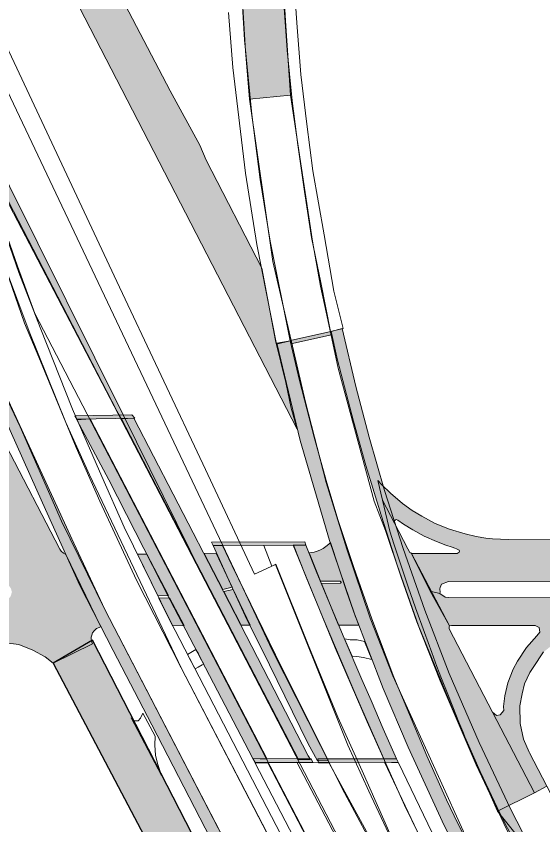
# Model space of a CAD drawing. Extents: x 2363427 to 2368559, y 6957299 to 6980140.
# Drawn here: x 2365612.99 to 2365633.39, y 6957584.05 to 6957615.39 of the extents above; entities that cross this region are included whole.
import ezdxf

# ---------------------------------------------------------------- set-up
doc = ezdxf.new("R2010")
doc.units = 0
doc.header["$LTSCALE"] = 5.6
for name, color, linetype, lineweight in [('10', 7, 'Continuous', 13), ('11', 7, 'Continuous', 13), ('12', 7, 'Continuous', 13), ('13', 7, 'Continuous', 13), ('14', 7, 'Continuous', 13), ('4', 7, 'Continuous', 13), ('9', 7, 'Continuous', 13)]:
    doc.layers.add(name, color=color, linetype=linetype, lineweight=lineweight)

msp = doc.modelspace()

# ---------------------------------------------------------------- hatches: boundary and pattern name
at = {"layer": '12'}
for points in [[(2365623.631, 6957602.686), (2365625.212, 6957603.042), (2365625.185, 6957603.164), (2365623.615, 6957602.815)], [(2365641.937, 6957564.555), (2365642.352, 6957564.758), (2365632.146, 6957584.666), (2365630.927, 6957587.235), (2365629.769, 6957589.908), (2365628.819, 6957592.371), (2365627.981, 6957594.755), (2365627.256, 6957597.009), (2365626.666, 6957599.077), (2365626.155, 6957601.031), (2365625.619, 6957603.286), (2365625.189, 6957603.164), (2365625.441, 6957602.061), (2365626.057, 6957599.685), (2365626.531, 6957597.975), (2365627.127, 6957596.043), (2365627.755, 6957594.111), (2365628.577, 6957591.759), (2365629.929, 6957588.453), (2365630.963, 6957586.114), (2365631.74, 6957584.472)], [(2365639.95, 6957563.726), (2365629.567, 6957584.017), (2365628.182, 6957587.054), (2365627.21, 6957589.337), (2365626.092, 6957592.228), (2365625.129, 6957595.071), (2365623.997, 6957598.947), (2365623.088, 6957602.718), (2365623.607, 6957602.807), (2365623.972, 6957601.266), (2365624.532, 6957599.069), (2365624.995, 6957597.398), (2365625.46, 6957595.847), (2365626.067, 6957594.026), (2365626.772, 6957592.034), (2365627.623, 6957589.775), (2365628.896, 6957586.723), (2365629.656, 6957585.011), (2365630.106, 6957584.101), (2365640.444, 6957563.964)], [(2365628.463, 6957568.196), (2365626.524, 6957571.937), (2365624.453, 6957575.933), (2365620.311, 6957583.923), (2365618.24, 6957587.918), (2365616.743, 6957590.807), (2365615.462, 6957593.319), (2365614.008, 6957596.529), (2365612.761, 6957599.327), (2365611.434, 6957602.368), (2365611.754, 6957602.513), (2365615.219, 6957594.965), (2365616.425, 6957592.398), (2365628.854, 6957568.411)], [(2365617.476, 6957599.942), (2365615.265, 6957599.903), (2365615.335, 6957599.769), (2365617.581, 6957599.811)], [(2365622.156, 6957586.613), (2365618.962, 6957592.76), (2365616.579, 6957597.419), (2365615.341, 6957599.738), (2365615.856, 6957599.776), (2365622.71, 6957586.592)], [(2365617.546, 6957599.808), (2365617.073, 6957599.784), (2365623.927, 6957586.579), (2365624.396, 6957586.574), (2365624.303, 6957586.728), (2365621.026, 6957593.087), (2365619.078, 6957596.864)], [(2365620.559, 6957595.007), (2365620.625, 6957594.872), (2365624.213, 6957594.88), (2365624.171, 6957595.013)], [(2365620.625, 6957594.872), (2365621.233, 6957593.524), (2365621.861, 6957592.153), (2365622.801, 6957590.25), (2365624.294, 6957587.21), (2365624.664, 6957586.533), (2365625.08, 6957586.547), (2365623.031, 6957590.636), (2365621.354, 6957594.086), (2365620.985, 6957594.868)], [(2365627.239, 6957586.609), (2365626.795, 6957587.602), (2365626.193, 6957588.987), (2365625.585, 6957590.397), (2365624.926, 6957591.957), (2365624.23, 6957593.645), (2365623.735, 6957594.881), (2365624.214, 6957594.88), (2365624.641, 6957593.816), (2365625.063, 6957592.795), (2365625.695, 6957591.28), (2365626.376, 6957589.685), (2365626.737, 6957588.867), (2365627.211, 6957587.763), (2365627.726, 6957586.609)], [(2365624.48, 6957586.464), (2365622.253, 6957586.457), (2365622.156, 6957586.613), (2365624.414, 6957586.607)], [(2365627.726, 6957586.608), (2365624.683, 6957586.6), (2365624.707, 6957586.464), (2365627.79, 6957586.474)]]:
    msp.add_hatch(color=256, dxfattribs=at).paths.add_polyline_path(points)
at = {"layer": '13'}
msp.add_hatch(color=256, dxfattribs=at).paths.add_polyline_path([(2365622.033, 6957612.167), (2365621.875, 6957614.028), (2365621.602, 6957618.519), (2365621.564, 6957623.018), (2365621.762, 6957627.513), (2365622.091, 6957631.772), (2365622.501, 6957636.483), (2365622.874, 6957640.968), (2365624.482, 6957640.75), (2365625.1, 6957640.631), (2365624.275, 6957635.184), (2365623.804, 6957631.839), (2365623.38, 6957627.081), (2365623.191, 6957622.793), (2365623.157, 6957620.077), (2365623.238, 6957618.318), (2365623.427, 6957615.208), (2365623.621, 6957612.325)])
at = {"layer": '14'}
msp.add_hatch(color=256, dxfattribs=at).paths.add_polyline_path([(2365606.278, 6957622.056), (2365606.78, 6957619.625), (2365616.89, 6957600.094), (2365616.988, 6957599.91), (2365620.25, 6957593.629), (2365617.13, 6957599.936), (2365612.736, 6957608.798)])
at = {"layer": '4'}
msp.add_hatch(color=256, dxfattribs=at).paths.add_polyline_path([(2365614.419, 6957590.315), (2365628.006, 6957564.534), (2365629.184, 6957565.434), (2365615.948, 6957591.198)])
at = {"layer": '9'}
for points in [[(2365623.877, 6957599.387), (2365615.029, 6957616.538), (2365613.827, 6957621.711), (2365613.332, 6957623.312), (2365616.416, 6957617.363), (2365617.349, 6957615.558), (2365618.953, 6957612.491), (2365620.104, 6957610.382), (2365620.352, 6957609.802), (2365622.502, 6957605.624), (2365623.031, 6957602.812), (2365623.433, 6957601.184), (2365623.644, 6957600.191)], [(2365610.87, 6957597.711), (2365612.582, 6957598.781), (2365614.687, 6957594.735), (2365614.733, 6957594.65), (2365614.817, 6957594.57), (2365614.916, 6957594.527), (2365616.272, 6957591.715), (2365616.1, 6957591.65), (2365616.011, 6957591.571), (2365615.95, 6957591.483), (2365615.915, 6957591.397), (2365615.9, 6957591.317), (2365615.898, 6957591.252), (2365615.905, 6957591.194), (2365615.92, 6957591.13), (2365615.948, 6957591.064), (2365614.419, 6957590.315), (2365614.114, 6957590.557), (2365613.629, 6957590.821), (2365613.089, 6957591.036), (2365612.475, 6957591.113), (2365612.197, 6957591.12), (2365605.448, 6957591.02), (2365598.69, 6957591.46), (2365596.469, 6957591.427), (2365596.453, 6957592.507), (2365612.53, 6957592.745), (2365612.642, 6957592.763), (2365612.738, 6957592.851), (2365612.781, 6957592.921), (2365612.825, 6957593.069), (2365612.785, 6957593.209), (2365612.711, 6957593.319), (2365612.543, 6957593.381), (2365612.516, 6957593.375), (2365611.834, 6957594.445), (2365611.949, 6957594.463), (2365612.163, 6957594.569), (2365612.249, 6957594.728), (2365612.251, 6957594.848), (2365612.263, 6957594.967), (2365612.226, 6957595.102)], [(2365649.488, 6957593.446), (2365629.745, 6957593.484), (2365629.465, 6957593.37), (2365629.421, 6957593.249), (2365629.398, 6957593.189), (2365629.418, 6957593.067), (2365629.398, 6957593.018), (2365629.034, 6957593.108), (2365628.306, 6957594.567), (2365630.07, 6957594.564), (2365630.149, 6957594.615), (2365630.165, 6957594.659), (2365630.15, 6957594.698), (2365630.045, 6957594.749), (2365629.988, 6957594.774), (2365629.879, 6957594.805), (2365629.634, 6957594.881), (2365629.27, 6957595.022), (2365628.796, 6957595.238), (2365628.359, 6957595.474), (2365627.99, 6957595.694), (2365627.777, 6957595.851), (2365627.711, 6957595.874), (2365627.673, 6957595.849), (2365627.636, 6957595.805), (2365627.644, 6957595.736), (2365627.184, 6957596.626), (2365627.007, 6957597.398), (2365627.15, 6957597.238), (2365627.492, 6957596.9), (2365627.958, 6957596.498), (2365628.332, 6957596.234), (2365628.7, 6957596.004), (2365629.225, 6957595.729), (2365629.782, 6957595.502), (2365630.381, 6957595.319), (2365630.809, 6957595.216), (2365631.18, 6957595.163), (2365631.441, 6957595.13), (2365632.061, 6957595.1), (2365638.241, 6957595.088), (2365644.99, 6957594.535), (2365649.49, 6957594.526)], [(2365633.073, 6957585.284), (2365631.642, 6957584.575), (2365631.092, 6957585.811), (2365630.611, 6957586.915), (2365630.404, 6957587.396), (2365630.295, 6957587.668), (2365630.144, 6957588.026), (2365629.904, 6957588.623), (2365629.684, 6957589.179), (2365629.469, 6957589.724), (2365629.289, 6957590.189), (2365629.094, 6957590.726), (2365628.806, 6957591.502), (2365628.466, 6957592.457), (2365628.176, 6957593.276), (2365627.829, 6957594.314), (2365627.627, 6957594.943), (2365627.469, 6957595.433), (2365627.364, 6957595.862), (2365627.184, 6957596.626), (2365627.644, 6957595.736), (2365628.168, 6957594.746), (2365628.239, 6957594.605), (2365628.279, 6957594.584), (2365628.306, 6957594.567), (2365629.781, 6957591.758), (2365629.766, 6957591.715), (2365629.766, 6957591.639), (2365631.446, 6957588.418)], [(2365625.48, 6957591.783), (2365626.271, 6957591.782), (2365626.121, 6957592.148), (2365625.807, 6957593.064), (2365625.17, 6957594.987), (2365625.107, 6957594.925), (2365624.989, 6957594.831), (2365624.882, 6957594.758), (2365624.753, 6957594.692), (2365624.651, 6957594.653), (2365624.537, 6957594.619), (2365624.442, 6957594.597), (2365624.339, 6957594.583), (2365624.777, 6957593.493), (2365625.53, 6957593.493), (2365625.547, 6957593.49), (2365625.56, 6957593.481), (2365625.569, 6957593.471), (2365625.573, 6957593.46), (2365625.575, 6957593.449), (2365625.575, 6957593.439), (2365625.569, 6957593.426), (2365625.567, 6957593.423), (2365625.558, 6957593.412), (2365624.813, 6957593.405)], [(2365617.696, 6957594.531), (2365618.473, 6957592.923), (2365618.889, 6957592.929), (2365618.054, 6957594.536)], [(2365620.998, 6957593.165), (2365620.268, 6957594.569), (2365620.739, 6957594.576), (2365621.36, 6957593.253)], [(2365621.713, 6957591.791), (2365621.04, 6957593.085), (2365621.399, 6957593.173), (2365622.058, 6957591.79)], [(2365649.484, 6957591.736), (2365635.88, 6957591.763), (2365635.538, 6957591.751), (2365634.958, 6957591.614), (2365634.53, 6957591.448), (2365633.948, 6957591.168), (2365633.425, 6957590.746), (2365633.022, 6957590.15), (2365632.885, 6957589.955), (2365632.69, 6957589.514), (2365632.59, 6957589.129), (2365632.502, 6957588.665), (2365632.516, 6957587.975), (2365632.645, 6957587.369), (2365632.864, 6957586.866), (2365632.879, 6957586.832), (2365633.546, 6957585.544), (2365633.073, 6957585.284), (2365631.446, 6957588.418), (2365631.6, 6957588.28), (2365631.747, 6957588.305), (2365631.877, 6957588.477), (2365631.87, 6957588.636), (2365631.887, 6957588.742), (2365631.92, 6957589.049), (2365632.036, 6957589.55), (2365632.247, 6957590.075), (2365632.415, 6957590.385), (2365632.757, 6957590.924), (2365633.158, 6957591.377), (2365633.282, 6957591.518), (2365633.252, 6957591.69), (2365633.102, 6957591.778), (2365633.057, 6957591.768), (2365630.312, 6957591.773), (2365629.85, 6957591.774), (2365629.781, 6957591.758), (2365629.034, 6957593.108), (2365629.398, 6957593.018), (2365629.61, 6957592.874), (2365629.75, 6957592.855), (2365649.486, 6957592.816)], [(2365619.051, 6957591.761), (2365618.517, 6957592.833), (2365618.936, 6957592.84), (2365619.493, 6957591.768)]]:
    msp.add_hatch(color=256, dxfattribs=at).paths.add_polyline_path(points)

# ---------------------------------------------------------------- linework, layer by layer
at = {"layer": '10'}
for points in [[(2365635.241, 6957559.651), (2365632.726, 6957564.467), (2365629.219, 6957571.205), (2365624.668, 6957579.95), (2365619.38, 6957590.132), (2365618.676, 6957591.523), (2365617.656, 6957593.534), (2365616.236, 6957596.596), (2365615.314, 6957598.675), (2365613.874, 6957602.169), (2365613.307, 6957603.488), (2365611.274, 6957609.357), (2365609.918, 6957613.886), (2365608.901, 6957613.639), (2365609.394, 6957611.914), (2365610.38, 6957608.741), (2365612.348, 6957603.151), (2365611.532, 6957602.858), (2365613.141, 6957599.472), (2365614.748, 6957595.817), (2365616.425, 6957592.398), (2365635.145, 6957556.283)], [(2365628.298, 6957581.832), (2365627.229, 6957584.246), (2365626.389, 6957586.141), (2365625.457, 6957588.222), (2365624.307, 6957591.017), (2365623.055, 6957594.149), (2365622.894, 6957594.076), (2365622.582, 6957594.874), (2365623.723, 6957594.889), (2365625.344, 6957590.908), (2365626.589, 6957588.038), (2365628.031, 6957584.811), (2365631.151, 6957578.44)], [(2365626.447, 6957590.526), (2365626.185, 6957590.566), (2365626.004, 6957590.587)]]:
    msp.add_lwpolyline(points, dxfattribs=at)
for points in [[(2365613.714, 6957603.863), (2365613.047, 6957605.702), (2365612.352, 6957607.617), (2365611.157, 6957611.046), (2365618.042, 6957597.876), (2365623.831, 6957586.726), (2365705.198, 6957430.172), (2365703.735, 6957429.475), (2365699.179, 6957438.26), (2365689.241, 6957457.363), (2365682.53, 6957469.105), (2365661.998, 6957508.583), (2365656.036, 6957519.486), (2365650.672, 6957528.41), (2365651.571, 6957529.071), (2365652.36, 6957529.498)], [(2365651.961, 6957529.303), (2365622.247, 6957586.443), (2365622.741, 6957586.456), (2365652.334, 6957529.518)], [(2365705.199, 6957430.172), (2365694.44, 6957450.925), (2365683.512, 6957471.814), (2365668.035, 6957501.638), (2365652.671, 6957531.173), (2365641.176, 6957553.292), (2365631.851, 6957571.262), (2365623.866, 6957586.476), (2365625.116, 6957586.44), (2365631.129, 6957575.418), (2365633.902, 6957570.55), (2365643.536, 6957551.507), (2365656.466, 6957526.288), (2365669.134, 6957501.889), (2365706.205, 6957430.766)], [(2365655.284, 6957531.061), (2365650.33, 6957540.734), (2365645.168, 6957550.866), (2365640.427, 6957560.207), (2365634.585, 6957571.72), (2365631.048, 6957578.63), (2365629.213, 6957582.352), (2365627.255, 6957586.478), (2365627.798, 6957586.448), (2365631.528, 6957578.717), (2365637.136, 6957567.643), (2365643.293, 6957555.542), (2365648.937, 6957544.469), (2365655.65, 6957531.255)]]:
    msp.add_lwpolyline(points, close=True, dxfattribs=at)
at = {"layer": '11'}
msp.add_lwpolyline([(2365667.198, 6957519.079), (2365664.327, 6957525.067), (2365662.235, 6957529.148), (2365659.914, 6957533.696), (2365655.235, 6957542.617), (2365652.539, 6957547.906), (2365651.338, 6957550.121), (2365646.654, 6957559.166), (2365642.316, 6957567.545), (2365639.365, 6957573.175), (2365636.147, 6957580.541), (2365633.546, 6957585.544), (2365633.073, 6957585.284), (2365631.642, 6957584.575), (2365633.129, 6957582.722), (2365633.239, 6957582.507), (2365634.199, 6957580.742), (2365634.601, 6957579.999), (2365635.766, 6957577.787), (2365637.896, 6957573.844), (2365650.667, 6957550.052), (2365661.677, 6957528.858), (2365663.105, 6957526.108), (2365665.397, 6957521.459)], dxfattribs=at)
at = {"layer": '12'}
for points in [[(2365621.211, 6957615.527), (2365621.385, 6957613.401), (2365621.873, 6957609.305), (2365622.311, 6957606.538), (2365623.079, 6957602.67), (2365623.607, 6957602.807), (2365622.834, 6957606.661), (2365622.449, 6957609.061), (2365622.117, 6957611.571), (2365621.838, 6957614.464), (2365621.664, 6957617.305)], [(2365623.355, 6957615.893), (2365623.495, 6957614.063), (2365623.687, 6957612.111), (2365623.896, 6957610.403), (2365624.158, 6957608.59), (2365624.431, 6957606.814), (2365624.799, 6957605.064), (2365625.168, 6957603.161), (2365625.659, 6957603.284), (2365625.291, 6957604.727), (2365624.922, 6957606.906), (2365624.489, 6957609.392), (2365624.245, 6957611.205), (2365624.018, 6957613.122), (2365623.861, 6957615.126), (2365623.722, 6957617.218)], [(2365626.66, 6957577.076), (2365622.518, 6957585.067), (2365618.954, 6957591.953), (2365617.178, 6957595.585), (2365616.312, 6957597.549), (2365615.178, 6957600.155), (2365613.92, 6957603.325), (2365613.095, 6957605.448), (2365612.192, 6957608.023), (2365611.175, 6957611.095), (2365610.314, 6957614.054), (2365609.887, 6957613.94), (2365608.001, 6957613.388), (2365608.043, 6957613.252), (2365609.964, 6957613.798), (2365610.542, 6957611.705), (2365611.514, 6957608.656), (2365612.531, 6957605.72), (2365613.487, 6957603.165), (2365614.912, 6957599.639), (2365615.834, 6957597.614), (2365619.38, 6957590.132), (2365625.833, 6957577.724)]]:
    msp.add_lwpolyline(points, dxfattribs=at)
for points in [[(2365623.631, 6957602.686), (2365625.212, 6957603.042), (2365625.185, 6957603.164), (2365623.615, 6957602.815)], [(2365641.937, 6957564.555), (2365642.352, 6957564.758), (2365632.146, 6957584.666), (2365630.927, 6957587.235), (2365629.769, 6957589.908), (2365628.819, 6957592.371), (2365627.981, 6957594.755), (2365627.256, 6957597.009), (2365626.666, 6957599.077), (2365626.155, 6957601.031), (2365625.619, 6957603.286), (2365625.189, 6957603.164), (2365625.441, 6957602.061), (2365626.057, 6957599.685), (2365626.531, 6957597.975), (2365627.127, 6957596.043), (2365627.755, 6957594.111), (2365628.577, 6957591.759), (2365629.929, 6957588.453), (2365630.963, 6957586.114), (2365631.74, 6957584.472)], [(2365639.95, 6957563.726), (2365629.567, 6957584.017), (2365628.182, 6957587.054), (2365627.21, 6957589.337), (2365626.092, 6957592.228), (2365625.129, 6957595.071), (2365623.997, 6957598.947), (2365623.088, 6957602.718), (2365623.607, 6957602.807), (2365623.972, 6957601.266), (2365624.532, 6957599.069), (2365624.995, 6957597.398), (2365625.46, 6957595.847), (2365626.067, 6957594.026), (2365626.772, 6957592.034), (2365627.623, 6957589.775), (2365628.896, 6957586.723), (2365629.656, 6957585.011), (2365630.106, 6957584.101), (2365640.444, 6957563.964)], [(2365628.463, 6957568.196), (2365626.524, 6957571.937), (2365624.453, 6957575.933), (2365620.311, 6957583.923), (2365618.24, 6957587.918), (2365616.743, 6957590.807), (2365615.462, 6957593.319), (2365614.008, 6957596.529), (2365612.761, 6957599.327), (2365611.434, 6957602.368), (2365611.754, 6957602.513), (2365615.219, 6957594.965), (2365616.425, 6957592.398), (2365628.854, 6957568.411)], [(2365617.476, 6957599.942), (2365615.265, 6957599.903), (2365615.335, 6957599.769), (2365617.581, 6957599.811)], [(2365622.156, 6957586.613), (2365618.962, 6957592.76), (2365616.579, 6957597.419), (2365615.341, 6957599.738), (2365615.856, 6957599.776), (2365622.71, 6957586.592)], [(2365617.546, 6957599.808), (2365617.073, 6957599.784), (2365623.927, 6957586.579), (2365624.396, 6957586.574), (2365624.303, 6957586.728), (2365621.026, 6957593.087), (2365619.078, 6957596.864)], [(2365620.559, 6957595.007), (2365620.625, 6957594.872), (2365624.213, 6957594.88), (2365624.171, 6957595.013)], [(2365620.625, 6957594.872), (2365621.233, 6957593.524), (2365621.861, 6957592.153), (2365622.801, 6957590.25), (2365624.294, 6957587.21), (2365624.664, 6957586.533), (2365625.08, 6957586.547), (2365623.031, 6957590.636), (2365621.354, 6957594.086), (2365620.985, 6957594.868)], [(2365627.239, 6957586.609), (2365626.795, 6957587.602), (2365626.193, 6957588.987), (2365625.585, 6957590.397), (2365624.926, 6957591.957), (2365624.23, 6957593.645), (2365623.735, 6957594.881), (2365624.214, 6957594.88), (2365624.641, 6957593.816), (2365625.063, 6957592.795), (2365625.695, 6957591.28), (2365626.376, 6957589.685), (2365626.737, 6957588.867), (2365627.211, 6957587.763), (2365627.726, 6957586.609)], [(2365624.48, 6957586.464), (2365622.253, 6957586.457), (2365622.156, 6957586.613), (2365624.414, 6957586.607)], [(2365627.726, 6957586.608), (2365624.683, 6957586.6), (2365624.707, 6957586.464), (2365627.79, 6957586.474)]]:
    msp.add_lwpolyline(points, close=True, dxfattribs=at)
at = {"layer": '13'}
msp.add_lwpolyline([(2365622.033, 6957612.167), (2365621.875, 6957614.028), (2365621.602, 6957618.519), (2365621.564, 6957623.018), (2365621.762, 6957627.513), (2365622.091, 6957631.772), (2365622.501, 6957636.483), (2365622.874, 6957640.968), (2365624.482, 6957640.75), (2365625.1, 6957640.631), (2365624.275, 6957635.184), (2365623.804, 6957631.839), (2365623.38, 6957627.081), (2365623.191, 6957622.793), (2365623.157, 6957620.077), (2365623.238, 6957618.318), (2365623.427, 6957615.208), (2365623.621, 6957612.325)], close=True, dxfattribs=at)
msp.add_lwpolyline([(2365632.841, 6957582.155), (2365631.887, 6957584.102), (2365630.812, 6957586.373), (2365629.412, 6957589.629), (2365628.519, 6957591.92), (2365627.91, 6957593.645), (2365627.302, 6957595.45), (2365626.863, 6957596.596), (2365625.464, 6957601.748), (2365624.996, 6957603.92), (2365624.785, 6957604.924), (2365624.467, 6957606.668), (2365623.621, 6957612.325), (2365622.033, 6957612.166), (2365622.933, 6957605.876), (2365624.203, 6957600.431), (2365624.996, 6957597.311), (2365625.803, 6957594.731), (2365626.707, 6957592.052), (2365627.588, 6957589.826), (2365629.348, 6957585.926), (2365630.369, 6957583.673)], dxfattribs=at)
at = {"layer": '14'}
for points in [[(2365627.762, 6957581.529), (2365628.299, 6957581.831), (2365627.521, 6957583.505), (2365626.655, 6957585.35), (2365625.843, 6957587.138), (2365623.034, 6957594.139), (2365622.218, 6957593.756), (2365620.331, 6957597.818), (2365616.896, 6957605.109), (2365612.912, 6957613.588), (2365609.081, 6957621.714), (2365608.379, 6957623.204), (2365604.72, 6957630.512), (2365605.027, 6957628.572), (2365621.559, 6957593.677), (2365622.914, 6957590.814), (2365625.716, 6957585.282), (2365627.087, 6957582.698)], [(2365606.278, 6957622.056), (2365606.78, 6957619.625), (2365616.89, 6957600.094), (2365616.988, 6957599.91), (2365620.25, 6957593.629), (2365617.13, 6957599.936), (2365612.736, 6957608.798)]]:
    msp.add_lwpolyline(points, close=True, dxfattribs=at)
at = {"layer": '4', "lineweight": 25}
msp.add_lwpolyline([(2365614.419, 6957590.315), (2365628.006, 6957564.534), (2365629.184, 6957565.434), (2365615.948, 6957591.198)], close=True, dxfattribs=at)
at = {"layer": '9'}
for p, q in [((2365626.771, 6957590.45), (2365626.447, 6957590.526)), ((2365617.554, 6957588.084), (2365617.717, 6957588.083))]:
    msp.add_line(p, q, dxfattribs=at)
for points in [[(2365623.877, 6957599.387), (2365615.029, 6957616.538), (2365613.827, 6957621.711), (2365613.332, 6957623.312), (2365616.416, 6957617.363), (2365617.349, 6957615.558), (2365618.953, 6957612.491), (2365620.104, 6957610.382), (2365620.352, 6957609.802), (2365622.502, 6957605.624), (2365623.031, 6957602.812), (2365623.433, 6957601.184), (2365623.644, 6957600.191)], [(2365633.073, 6957585.284), (2365631.642, 6957584.575), (2365631.092, 6957585.811), (2365630.611, 6957586.915), (2365630.404, 6957587.396), (2365630.295, 6957587.668), (2365630.144, 6957588.026), (2365629.904, 6957588.623), (2365629.684, 6957589.179), (2365629.469, 6957589.724), (2365629.289, 6957590.189), (2365629.094, 6957590.726), (2365628.806, 6957591.502), (2365628.466, 6957592.457), (2365628.176, 6957593.276), (2365627.829, 6957594.314), (2365627.627, 6957594.943), (2365627.469, 6957595.433), (2365627.364, 6957595.862), (2365627.184, 6957596.626), (2365627.644, 6957595.736), (2365628.168, 6957594.746), (2365628.239, 6957594.605), (2365628.279, 6957594.584), (2365628.306, 6957594.567), (2365629.781, 6957591.758), (2365629.766, 6957591.715), (2365629.766, 6957591.639), (2365631.446, 6957588.418)], [(2365625.48, 6957591.783), (2365626.271, 6957591.782), (2365626.121, 6957592.148), (2365625.807, 6957593.064), (2365625.17, 6957594.987), (2365625.107, 6957594.925), (2365624.989, 6957594.831), (2365624.882, 6957594.758), (2365624.753, 6957594.692), (2365624.651, 6957594.653), (2365624.537, 6957594.619), (2365624.442, 6957594.597), (2365624.339, 6957594.583), (2365624.777, 6957593.493), (2365625.53, 6957593.493), (2365625.547, 6957593.49), (2365625.56, 6957593.481), (2365625.569, 6957593.471), (2365625.573, 6957593.46), (2365625.575, 6957593.449), (2365625.575, 6957593.439), (2365625.569, 6957593.426), (2365625.567, 6957593.423), (2365625.558, 6957593.412), (2365624.813, 6957593.405)], [(2365617.696, 6957594.531), (2365618.473, 6957592.923), (2365618.889, 6957592.929), (2365618.054, 6957594.536)], [(2365620.998, 6957593.165), (2365620.268, 6957594.569), (2365620.739, 6957594.576), (2365621.36, 6957593.253)], [(2365621.713, 6957591.791), (2365621.04, 6957593.085), (2365621.399, 6957593.173), (2365622.058, 6957591.79)], [(2365619.051, 6957591.761), (2365618.517, 6957592.833), (2365618.936, 6957592.84), (2365619.493, 6957591.768)], [(2365619.923, 6957590.09), (2365620.037, 6957590.159), (2365620.197, 6957590.253), (2365620.255, 6957590.276), (2365620.145, 6957590.478), (2365620.048, 6957590.67), (2365619.953, 6957590.84), (2365619.755, 6957590.73), (2365619.631, 6957590.652), (2365619.773, 6957590.378), (2365619.877, 6957590.179)]]:
    msp.add_lwpolyline(points, close=True, dxfattribs=at)
for points in [[(2365612.582, 6957598.781), (2365614.687, 6957594.735), (2365614.733, 6957594.65), (2365614.817, 6957594.57), (2365614.916, 6957594.527), (2365616.272, 6957591.715), (2365616.1, 6957591.65), (2365616.011, 6957591.571), (2365615.95, 6957591.483), (2365615.915, 6957591.397), (2365615.9, 6957591.317), (2365615.898, 6957591.252), (2365615.905, 6957591.194), (2365615.92, 6957591.13), (2365615.948, 6957591.064), (2365614.419, 6957590.315), (2365614.114, 6957590.557), (2365613.629, 6957590.821), (2365613.089, 6957591.036), (2365612.475, 6957591.113)], [(2365649.488, 6957593.446), (2365629.745, 6957593.484), (2365629.465, 6957593.37), (2365629.421, 6957593.249), (2365629.398, 6957593.189), (2365629.418, 6957593.067), (2365629.398, 6957593.018), (2365629.034, 6957593.108), (2365628.306, 6957594.567), (2365630.07, 6957594.564), (2365630.149, 6957594.615), (2365630.165, 6957594.659), (2365630.15, 6957594.698), (2365630.045, 6957594.749), (2365629.988, 6957594.774), (2365629.879, 6957594.805), (2365629.634, 6957594.881), (2365629.27, 6957595.022), (2365628.796, 6957595.238), (2365628.359, 6957595.474), (2365627.99, 6957595.694), (2365627.777, 6957595.851), (2365627.711, 6957595.874), (2365627.673, 6957595.849), (2365627.636, 6957595.805), (2365627.644, 6957595.736), (2365627.184, 6957596.626), (2365627.007, 6957597.398), (2365627.15, 6957597.238), (2365627.492, 6957596.9), (2365627.958, 6957596.498), (2365628.332, 6957596.234), (2365628.7, 6957596.004), (2365629.225, 6957595.729), (2365629.782, 6957595.502), (2365630.381, 6957595.319), (2365630.809, 6957595.216), (2365631.18, 6957595.163), (2365631.441, 6957595.13), (2365632.061, 6957595.1), (2365638.241, 6957595.088)], [(2365633.425, 6957590.746), (2365633.022, 6957590.15), (2365632.885, 6957589.955), (2365632.69, 6957589.514), (2365632.59, 6957589.129), (2365632.502, 6957588.665), (2365632.516, 6957587.975), (2365632.645, 6957587.369), (2365632.864, 6957586.866), (2365632.879, 6957586.832), (2365633.546, 6957585.544), (2365633.073, 6957585.284), (2365631.446, 6957588.418), (2365631.6, 6957588.28), (2365631.747, 6957588.305), (2365631.877, 6957588.477), (2365631.87, 6957588.636), (2365631.887, 6957588.742), (2365631.92, 6957589.049), (2365632.036, 6957589.55), (2365632.247, 6957590.075), (2365632.415, 6957590.385), (2365632.757, 6957590.924), (2365633.158, 6957591.377), (2365633.282, 6957591.518), (2365633.252, 6957591.69), (2365633.102, 6957591.778), (2365633.057, 6957591.768), (2365630.312, 6957591.773), (2365629.85, 6957591.774), (2365629.781, 6957591.758), (2365629.034, 6957593.108), (2365629.398, 6957593.018), (2365629.61, 6957592.874), (2365629.75, 6957592.855), (2365649.486, 6957592.816)], [(2365626.004, 6957590.587), (2365625.713, 6957591.253), (2365625.925, 6957591.222), (2365626.207, 6957591.212), (2365626.489, 6957591.151), (2365626.771, 6957590.45)], [(2365618.563, 6957586.116), (2365618.471, 6957586.424), (2365618.39, 6957586.751), (2365618.36, 6957587.14), (2365618.371, 6957587.489), (2365617.902, 6957588.38), (2365617.81, 6957588.186), (2365617.717, 6957588.083)], [(2365617.554, 6957588.084), (2365617.44, 6957588.194), (2365618.614, 6957585.957), (2365618.563, 6957586.116)]]:
    msp.add_lwpolyline(points, dxfattribs=at)

doc.saveas('drawing.dxf')
